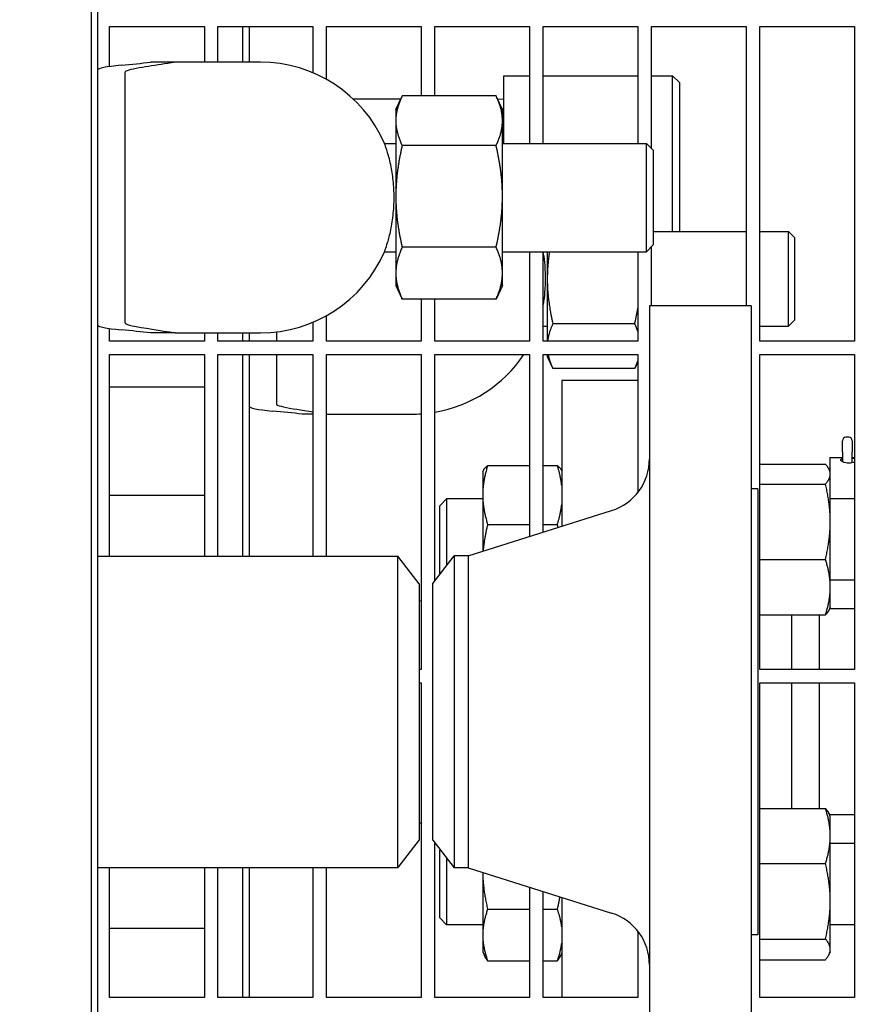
# Model space of a CAD drawing. Header units: inches. Extents: x 24 to 1128, y -74 to 748.
# Tile 534 of 557: x 722 to 730, y 579 to 588. Entities that reach past the tile are written whole.
import ezdxf

# ---------------------------------------------------------------- set-up
doc = ezdxf.new("R2010")
doc.units = ezdxf.units.IN
doc.header["$LTSCALE"] = 32
doc.header["$MEASUREMENT"] = 0
doc.layers.add('Dimension (ANSI)', color=7, linetype='Continuous', lineweight=25)
doc.layers.add('Visible (ANSI)', color=7, linetype='Continuous', lineweight=30)
doc.styles.add('Note Text (ANSI)', font='tahoma.ttf')
doc.dimstyles.new('Architectural (ANSI)', dxfattribs={"dimscale": 32, "dimtxt": 0.125, "dimasz": 0.098425, "dimexe": 0.125, "dimexo": 0.0625, "dimgap": 0.031496, "dimtad": 0, "dimtih": 1, "dimtoh": 1, "dimdec": 4, "dimrnd": 1e-08, "dimzin": 3, "dimdsep": 46, "dimlunit": 4, "dimtxsty": 'Note Text (ANSI)', "dimcen": 0.09, "dimdle": 0.393701, "dimclrd": 256, "dimclre": 256, "dimclrt": 256, "dimadec": 0, "dimazin": 3, "dimtfac": 0.96, "dimtofl": 0, "dimtmove": 0, "dimatfit": 3, "dimfxl": 1, "dimfrac": 2, "dimtolj": 1, "dimtzin": 12, "dimlwd": -1, "dimlwe": -1, "dimarcsym": 0})

# ---------------------------------------------------------------- blocks, each defined once
blk = doc.blocks.new('*D17')
at = {"layer": 'Defpoints', "color": 0, "transparency": 16777216}
for p in [(710.5391, 607.7114), (710.5391, 481.7114), (798.7409, 481.7114)]:
    blk.add_point(p, dxfattribs=at)
at = {"layer": 'Dimension (ANSI)', "transparency": 16777216}
for p, q in [((712.5391, 607.7114), (802.7409, 607.7114)), ((798.7409, 604.5618), (798.7409, 544.8012)), ((798.7409, 484.861), (798.7409, 538.6216)), ((712.5391, 481.7114), (802.7409, 481.7114))]:
    blk.add_line(p, q, dxfattribs=at)
for points in [[(798.216, 604.5618), (799.2658, 604.5618), (798.7409, 607.7114)], [(798.216, 484.861), (799.2658, 484.861), (798.7409, 481.7114)]]:
    blk.add_solid(points, dxfattribs=at)
at = {"layer": 'Dimension (ANSI)', "transparency": 16777216, "insert": (792.0089, 543.7933), "char_height": 4, "attachment_point": 1, "style": 'Note Text (ANSI)'}
blk.add_mtext('\\A1;10\'-6"', dxfattribs=at)

msp = doc.modelspace()

# ---------------------------------------------------------------- linework, layer by layer
at = {"layer": 'Visible (ANSI)'}
for p, q in [((722.5104, 591.52383), (722.5104, 571.52391)), ((722.5729, 571.58641), (722.5729, 591.46133)), ((722.68155, 587.48382), (722.68155, 587.85391)), ((722.68155, 587.85391), (723.55655, 587.85391)), ((723.55655, 587.85391), (723.55655, 587.52391)), ((723.68155, 587.52391), (723.68155, 587.85391)), ((723.68155, 587.85391), (724.55655, 587.85391)), ((723.90832, 587.8539), (723.90832, 587.52389)), ((723.97082, 587.52389), (723.97082, 587.8539)), ((724.55655, 587.85391), (724.55655, 587.42655)), ((724.68155, 587.36572), (724.68155, 587.85391)), ((724.68155, 587.85391), (725.55655, 587.85391)), ((725.55655, 587.85391), (725.55655, 587.21203)), ((725.68155, 587.21203), (725.68155, 587.85391)), ((725.68155, 587.85391), (726.55655, 587.85391)), ((726.55655, 587.85391), (726.55655, 586.77391)), ((726.68155, 586.77391), (726.68155, 587.85391)), ((726.68155, 587.85391), (727.55655, 587.85391)), ((727.55655, 587.85391), (727.55655, 586.77391)), ((727.68155, 586.72776), (727.68155, 587.85391)), ((727.68155, 587.85391), (728.55655, 587.85391)), ((728.55655, 587.85391), (728.55655, 585.27391)), ((728.68155, 584.94766), (728.68155, 587.85391)), ((728.68155, 587.85391), (729.55655, 587.85391)), ((729.55655, 587.85391), (729.55655, 584.94766)), ((723.28596, 587.52391), (723.05965, 587.52391)), ((723.8229, 587.52391), (723.28596, 587.52391)), ((724.0729, 587.52391), (723.8229, 587.52391)), ((722.8229, 587.42686), (722.8229, 587.0869)), ((726.32029, 586.77391), (726.32029, 587.39891)), ((726.32029, 587.39891), (726.55655, 587.39891)), ((726.68155, 587.39891), (727.55655, 587.39891)), ((727.68155, 587.39891), (727.87779, 587.39891)), ((727.87779, 585.96141), (727.87779, 587.39891)), ((727.94029, 587.33641), (727.87779, 587.39891)), ((727.94029, 587.33641), (727.94029, 585.96141)), ((725.3229, 587.08641), (725.37828, 587.20517)), ((726.24829, 587.21203), (725.38151, 587.21203)), ((726.3069, 587.08641), (726.25152, 587.20517)), ((725.3672, 587.18141), (724.93252, 587.18141)), ((726.32029, 587.17978), (726.26266, 587.18129)), ((722.8229, 587.0869), (722.8229, 585.46092)), ((725.3229, 587.08641), (725.3229, 586.9828)), ((726.3069, 586.9828), (726.3069, 587.08641)), ((725.3229, 586.9828), (725.3229, 586.28452)), ((726.3069, 586.28452), (726.3069, 586.9828)), ((725.21854, 586.77391), (725.3229, 586.77391)), ((726.24829, 586.75358), (725.38151, 586.75358)), ((726.3069, 586.77391), (727.6354, 586.77391)), ((727.6354, 585.77391), (727.6354, 586.77391)), ((727.6979, 586.71141), (727.6354, 586.77391)), ((727.6979, 586.71141), (727.6979, 585.83641)), ((725.3229, 586.28452), (725.3229, 585.57563)), ((726.3069, 585.57563), (726.3069, 586.28452)), ((727.6979, 585.96141), (728.55655, 585.96141)), ((728.68155, 585.96141), (728.94652, 585.96141)), ((728.94652, 585.08641), (728.94652, 585.96141)), ((729.00207, 585.90586), (728.94652, 585.96141)), ((727.6979, 585.83641), (727.6354, 585.77391)), ((727.68155, 585.27391), (727.68155, 585.82007)), ((729.00207, 585.90586), (729.00207, 585.14197)), ((725.21854, 585.77391), (725.3229, 585.77391)), ((726.24829, 585.81546), (725.38151, 585.81546)), ((726.3069, 585.77391), (727.6354, 585.77391)), ((726.55655, 585.77391), (726.55655, 584.94766)), ((726.68155, 584.94766), (726.68155, 585.77391)), ((726.72082, 585.77391), (726.72082, 585.52391)), ((727.55655, 585.77391), (727.55655, 584.94766)), ((725.3229, 585.57563), (725.3229, 585.46141)), ((726.3069, 585.46141), (726.3069, 585.57563)), ((722.8229, 585.46092), (722.8229, 585.12096)), ((725.3229, 585.46141), (725.37828, 585.34266)), ((726.3069, 585.46141), (726.25152, 585.34266)), ((726.72082, 585.52391), (726.72082, 584.94766)), ((726.24829, 585.3358), (725.38151, 585.3358)), ((725.55655, 585.3358), (725.55655, 584.94766)), ((725.68155, 584.94766), (725.68155, 585.3358)), ((727.66405, 585.27391), (727.66405, 577.77391)), ((728.60405, 585.27391), (727.66405, 585.27391)), ((728.60405, 585.27391), (728.60405, 577.77391)), ((724.55655, 585.12127), (724.55655, 584.94766)), ((724.68155, 584.94766), (724.68155, 585.18211)), ((727.52796, 585.1088), (726.77269, 585.1088)), ((729.00207, 585.14197), (728.94652, 585.08641)), ((722.68155, 584.94766), (722.68155, 585.06401)), ((723.28596, 585.02391), (723.05965, 585.02391)), ((723.28596, 585.02391), (723.8229, 585.02391)), ((723.55655, 585.02391), (723.55655, 584.94766)), ((723.68155, 584.94766), (723.68155, 585.02391)), ((723.8229, 585.02391), (724.0729, 585.02391)), ((723.90832, 585.02388), (723.90832, 584.94763)), ((723.97082, 584.94766), (723.97082, 585.02391)), ((724.22082, 585.0327), (724.22082, 584.94766)), ((726.68155, 585.08641), (726.72082, 585.08641)), ((728.68155, 585.08641), (728.94652, 585.08641)), ((723.55655, 584.94766), (722.68155, 584.94766)), ((724.55655, 584.94766), (723.68155, 584.94766)), ((725.55655, 584.94766), (724.68155, 584.94766)), ((726.55655, 584.94766), (725.68155, 584.94766)), ((727.55655, 584.94766), (726.68155, 584.94766)), ((729.55655, 584.94766), (728.68155, 584.94766)), ((722.68155, 582.96141), (722.68155, 584.82266)), ((722.68155, 584.82266), (723.55655, 584.82266)), ((723.55655, 584.82266), (723.55655, 582.96141)), ((723.68155, 582.96141), (723.68155, 584.82266)), ((723.68155, 584.82266), (724.55655, 584.82266)), ((723.90832, 584.82264), (723.90832, 582.96139)), ((723.97082, 582.96139), (723.97082, 584.82264)), ((724.22082, 584.82266), (724.22082, 584.71092)), ((724.55655, 584.82266), (724.55655, 582.96141)), ((724.68155, 582.96141), (724.68155, 584.82266)), ((724.68155, 584.82266), (725.55655, 584.82266)), ((725.55655, 584.82266), (725.55655, 581.91641)), ((725.68155, 582.73072), (725.68155, 584.82266)), ((725.68155, 584.82266), (726.55655, 584.82266)), ((726.55655, 584.82266), (726.55655, 583.14313)), ((726.68155, 583.18272), (726.68155, 584.82266)), ((726.68155, 584.82266), (727.55655, 584.82266)), ((726.72082, 584.82266), (726.72082, 584.80491)), ((727.55655, 584.82266), (727.55655, 583.55028)), ((728.68155, 581.91641), (728.68155, 584.82266)), ((728.68155, 584.82266), (729.55655, 584.82266)), ((729.55655, 584.82266), (729.55655, 581.91641)), ((726.72082, 584.80491), (726.77269, 584.69368)), ((727.55655, 584.75501), (727.52796, 584.69368)), ((724.22082, 584.71092), (724.22082, 584.37096)), ((727.52796, 584.69368), (726.77269, 584.69368)), ((726.85405, 584.58391), (726.85405, 583.23736)), ((727.55655, 584.58391), (726.85405, 584.58391)), ((723.55655, 584.52391), (722.68155, 584.52391)), ((724.55655, 584.27391), (724.45757, 584.27391)), ((724.68389, 584.27391), (724.68155, 584.27391)), ((724.68389, 584.27391), (725.22082, 584.27391)), ((725.22082, 584.27391), (725.47082, 584.27391)), ((729.44555, 583.92374), (729.44555, 584.02827)), ((729.50405, 584.05977), (729.47705, 584.05977)), ((729.53555, 584.02827), (729.53555, 583.92374)), ((729.44555, 583.92374), (729.44555, 583.83364)), ((729.53555, 583.8288), (729.53555, 583.92374)), ((729.32905, 583.87145), (729.32905, 583.74848)), ((729.32905, 583.87145), (729.44555, 583.87145)), ((729.53555, 583.87145), (729.55655, 583.87145)), ((729.53555, 583.82373), (729.53555, 583.8288)), ((726.12505, 583.7399), (726.1307, 583.75202)), ((726.12505, 583.7399), (726.12505, 583.52652)), ((726.17014, 583.79806), (726.55655, 583.79806)), ((726.68155, 583.79806), (726.81397, 583.79806)), ((726.85405, 583.75063), (726.8534, 583.75202)), ((728.68155, 583.81096), (729.28797, 583.81096)), ((729.33305, 583.7399), (729.32321, 583.76101)), ((729.33305, 583.71949), (729.33305, 583.7399)), ((729.33305, 583.27999), (729.33305, 583.71949)), ((728.66405, 583.58391), (728.60405, 583.58391)), ((728.66405, 583.58391), (728.66405, 579.46391)), ((728.68155, 583.62802), (729.28797, 583.62802)), ((722.68155, 583.52391), (723.55655, 583.52391)), ((725.72905, 583.4274), (725.79155, 583.4899)), ((725.79155, 583.4899), (725.79155, 582.87407)), ((726.12505, 583.4899), (725.79155, 583.4899)), ((726.12505, 583.52652), (726.12505, 583.00646)), ((729.55655, 583.4899), (729.33305, 583.4899)), ((725.72905, 582.8024), (725.72905, 583.4274)), ((725.99072, 582.96391), (727.31503, 583.38337)), ((729.33305, 582.67541), (729.33305, 583.27999)), ((726.17014, 583.25498), (726.55655, 583.25498)), ((726.68155, 583.25498), (726.81397, 583.25498)), ((722.5729, 582.96141), (725.34262, 582.96141)), ((725.34262, 580.08641), (725.34262, 582.96141)), ((725.53905, 582.70541), (725.34262, 582.96141)), ((725.66405, 582.70791), (725.86049, 582.96391)), ((725.99072, 582.96391), (725.86049, 582.96391)), ((725.86049, 582.96391), (725.86049, 580.08391)), ((725.99072, 582.96391), (725.99072, 580.08391)), ((728.68155, 582.93197), (729.28797, 582.93197)), ((725.72905, 582.8024), (725.7333, 582.79816)), ((729.55655, 582.7399), (729.33305, 582.7399)), ((725.53905, 582.70541), (725.53905, 580.34241)), ((725.66405, 580.33991), (725.66405, 582.70791)), ((729.33305, 582.4899), (729.33305, 582.67541)), ((725.53905, 582.54693), (725.55655, 582.55161)), ((729.33305, 582.4899), (729.32321, 582.4688)), ((729.55655, 582.47391), (729.3256, 582.47391)), ((728.68155, 582.41885), (729.28797, 582.41885)), ((728.97905, 581.91641), (728.97905, 582.41885)), ((729.22905, 582.41885), (729.22905, 581.91641)), ((725.55655, 581.91641), (725.53905, 581.91641)), ((729.55655, 581.91641), (728.68155, 581.91641)), ((725.53905, 581.79141), (725.55655, 581.79141)), ((725.55655, 581.79141), (725.55655, 578.88516)), ((728.68155, 578.88516), (728.68155, 581.79141)), ((728.68155, 581.79141), (729.55655, 581.79141)), ((728.97905, 580.63104), (728.97905, 581.79141)), ((729.22905, 581.79141), (729.22905, 580.63104)), ((729.55655, 581.79141), (729.55655, 578.88516)), ((728.68155, 580.63104), (729.28797, 580.63104)), ((729.33305, 580.55792), (729.32232, 580.58094)), ((729.55655, 580.57391), (729.3256, 580.57391)), ((729.33305, 580.3773), (729.33305, 580.55792)), ((725.53905, 580.5009), (725.55655, 580.49621)), ((729.33305, 579.77449), (729.33305, 580.3773)), ((725.53905, 580.34241), (725.34262, 580.08641)), ((725.66405, 580.33991), (725.86049, 580.08391)), ((725.68155, 578.88516), (725.68155, 580.31711)), ((729.55655, 580.30792), (729.33305, 580.30792)), ((725.72905, 580.24542), (725.7333, 580.24967)), ((725.72905, 579.62042), (725.72905, 580.24542)), ((725.79155, 580.17375), (725.79155, 579.55792)), ((728.68155, 580.12355), (729.28797, 580.12355)), ((722.5729, 580.08641), (725.34262, 580.08641)), ((722.68155, 578.88516), (722.68155, 580.08641)), ((723.55655, 580.08641), (723.55655, 578.88516)), ((723.68155, 578.88516), (723.68155, 580.08641)), ((723.90832, 580.08644), (723.90832, 578.88517)), ((723.97082, 578.88517), (723.97082, 580.08644)), ((724.55655, 580.08641), (724.55655, 578.88516)), ((724.68155, 578.88516), (724.68155, 580.08641)), ((725.99072, 580.08391), (725.86049, 580.08391)), ((725.99072, 580.08391), (727.31503, 579.66446)), ((726.12505, 580.04137), (726.12505, 579.4626)), ((726.55655, 579.9047), (726.55655, 578.88516)), ((726.68155, 578.88516), (726.68155, 579.8651)), ((726.85405, 579.81047), (726.85405, 578.88516)), ((729.33305, 579.33012), (729.33305, 579.77449)), ((726.17014, 579.70025), (726.55655, 579.70025)), ((726.68155, 579.70025), (726.81397, 579.70025)), ((725.72905, 579.62042), (725.79155, 579.55792)), ((726.12505, 579.55792), (725.79155, 579.55792)), ((729.55655, 579.55792), (729.33305, 579.55792)), ((723.55655, 579.52391), (722.68155, 579.52391)), ((726.12505, 579.4626), (726.12505, 579.30792)), ((727.55655, 579.49755), (727.55655, 578.88516)), ((728.66405, 579.46391), (728.60405, 579.46391)), ((728.68155, 579.42544), (729.28797, 579.42544)), ((726.12505, 579.30792), (726.14149, 579.27267)), ((726.85405, 579.2972), (726.84261, 579.27267)), ((729.33305, 579.30792), (729.32232, 579.28491)), ((729.33305, 579.30792), (729.33305, 579.33012)), ((726.17014, 579.22496), (726.55655, 579.22496)), ((726.68155, 579.22496), (726.81397, 579.22496)), ((728.68155, 579.23481), (729.28797, 579.23481)), ((723.55655, 578.88516), (722.68155, 578.88516)), ((724.55655, 578.88516), (723.68155, 578.88516)), ((725.55655, 578.88516), (724.68155, 578.88516)), ((726.55655, 578.88516), (725.68155, 578.88516)), ((727.55655, 578.88516), (726.68155, 578.88516)), ((729.55655, 578.88516), (728.68155, 578.88516))]:
    msp.add_line(p, q, dxfattribs=at)
for centre, radius, start, end in [((724.0729, 586.27391), 1.25, 23.578178, 90), ((724.0729, 586.27391), 1.25, 270, 336.421822), ((725.47082, 585.52391), 1.25, 279.705431, 325.875017), ((725.47082, 585.52391), 1.25, 270, 273.932593), ((729.47705, 584.02827), 0.0315, 90, 180), ((729.50405, 584.02827), 0.0315, 0, 90), ((727.16405, 583.86003), 0.5, 287.574716, 0), ((727.16405, 579.1878), 0.5, 0, 72.425284)]:
    msp.add_arc(centre, radius, start, end, dxfattribs=at)
for centre, major_axis, ratio, start_param, end_param in [((724.5729, 587.45272), (2, 0), 0.0478289, 2.6741063, 3.1415927), ((714.1729, 587.70382), (-9.65, 0), 0.0478289, 2.6741063, 2.7411956), ((724.5729, 585.09511), (-2, 0), 0.0478289, 0, 0.4674864), ((714.1729, 584.84401), (9.65, 0), 0.0478289, 0.400397, 0.4674864), ((725.97082, 584.34511), (-2, 0), 0.0478289, 0, 0.4674864), ((715.57082, 584.09401), (-9.65, 0), 0.0478289, 3.5419897, 3.609079), ((729.50405, 583.8288), (-0.0315, 0), 0.5013855, 2.7858715, 3.1415927)]:
    msp.add_ellipse(centre, major_axis=major_axis, ratio=ratio, start_param=start_param, end_param=end_param, dxfattribs=at)
for points, knots in [([(723.28596, 587.52391), (723.26431, 587.52004), (723.2413, 587.51617), (723.13977, 587.49977), (723.05526, 587.48765), (722.90233, 587.4622), (722.83648, 587.44866), (722.82476, 587.43537)], [17.2488301, 17.2488301, 17.2488301, 17.2488301, 17.8549099, 17.8549099, 19.8305901, 19.8305901, 22.111289, 22.111289, 22.111289, 22.111289]), ([(725.21854, 585.77391), (725.21854, 585.77391), (725.22113, 585.78071), (725.23102, 585.80863), (725.23865, 585.83088), (725.25662, 585.89116), (725.26701, 585.93012), (725.28598, 586.02117), (725.29437, 586.0731), (725.30252, 586.15579), (725.3045, 586.18357), (725.30653, 586.23183), (725.30696, 586.25205), (725.30701, 586.29215), (725.30663, 586.31197), (725.3048, 586.35893), (725.30299, 586.38584), (725.29565, 586.46404), (725.28824, 586.51291), (725.26911, 586.61018), (725.25699, 586.65575), (725.23565, 586.72668), (725.22668, 586.75164), (725.21974, 586.77072), (725.21857, 586.77392), (725.21857, 586.77392)], [-8.0628588, -8.0628588, -8.0628588, -8.0628588, -7.6997036, -7.6997036, -7.3009728, -7.3009728, -6.8679199, -6.8679199, -6.4231307, -6.4231307, -6.2064676, -6.2064676, -6.0521412, -6.0521412, -5.9009195, -5.9009195, -5.6915643, -5.6915643, -5.2782885, -5.2782885, -4.7802616, -4.7802616, -4.2826204, -4.2826204, -4.0319916, -4.0319916, -4.0319916, -4.0319916]), ([(726.68155, 585.26234), (726.68475, 585.28002), (726.68774, 585.29842), (726.69536, 585.35232), (726.69924, 585.389), (726.70319, 585.44912), (726.70417, 585.47171), (726.705, 585.51379), (726.70501, 585.53319), (726.7042, 585.57518), (726.70324, 585.59767), (726.69937, 585.65732), (726.69557, 585.69366), (726.68854, 585.74392), (726.68614, 585.75915), (726.68359, 585.77391)], [-2.720054, -2.720054, -2.720054, -2.720054, -2.5596851, -2.5596851, -2.2651963, -2.2651963, -2.0915924, -2.0915924, -1.9437901, -1.9437901, -1.7709738, -1.7709738, -1.4795789, -1.4795789, -1.3478, -1.3478, -1.3478, -1.3478]), ([(722.82476, 585.11246), (722.83144, 585.10489), (722.85559, 585.09733), (722.98188, 585.06906), (723.15676, 585.04706), (723.28596, 585.02391)], [0.2209506, 0.2209506, 0.2209506, 0.2209506, 1.4278888, 1.4278888, 4.8342922, 4.8342922, 4.8342922, 4.8342922]), ([(724.22268, 584.36246), (724.22936, 584.35489), (724.25351, 584.34733), (724.35135, 584.32543), (724.45558, 584.31038), (724.5565, 584.29478)], [0.2209506, 0.2209506, 0.2209506, 0.2209506, 1.4278857, 1.4278857, 3.7950552, 3.7950552, 3.7950552, 3.7950552]), ([(729.55655, 583.83066), (729.54999, 583.82771), (729.54178, 583.82499), (729.52355, 583.82122), (729.5135, 583.82023), (729.49461, 583.82023), (729.48455, 583.82122), (729.46608, 583.82504), (729.45766, 583.82786), (729.44438, 583.83393), (729.43861, 583.83759), (729.43095, 583.84488), (729.42905, 583.84849), (729.42905, 583.85456), (729.43095, 583.85743), (729.43751, 583.86137), (729.44124, 583.86273), (729.44556, 583.86383)], [0.43371528, 0.43371528, 0.43371528, 0.43371528, 0.50377384, 0.50377384, 0.57574384, 0.57574384, 0.64771383, 0.64771383, 0.71968383, 0.71968383, 0.79164979, 0.79164979, 0.86361576, 0.86361576, 0.93558172, 0.93558172, 0.9869828, 0.9869828, 0.9869828, 0.9869828])]:
    msp.add_open_spline(points, degree=3, knots=knots, dxfattribs=at)
for points in [[(722.82476, 587.43537), (722.82348, 587.43392), (722.8229, 587.43109), (722.8229, 587.42686)], [(722.8229, 585.12096), (722.8229, 585.11675), (722.82348, 585.11391), (722.82476, 585.11246)], [(724.22082, 584.37096), (724.22082, 584.36675), (724.2214, 584.36391), (724.22268, 584.36246)], [(724.68155, 584.27433), (724.68233, 584.27419), (724.68311, 584.27405), (724.68389, 584.27391)], [(729.53555, 583.86752), (729.54346, 583.86698), (729.55067, 583.86618), (729.55655, 583.86511)]]:
    msp.add_open_spline(points, degree=3, dxfattribs=at)
for points, weights in [([(725.38151, 587.21203), (725.3229, 587.08919), (725.3229, 586.9828)], [1, 1.0379548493, 1]), ([(726.3069, 586.9828), (726.3069, 587.08919), (726.24829, 587.21203)], [1, 1.0379548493, 1]), ([(725.3229, 586.9828), (725.3229, 586.87642), (725.38151, 586.75358)], [1, 1.0379548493, 1]), ([(726.24829, 586.75358), (726.3069, 586.87642), (726.3069, 586.9828)], [1, 1.0379548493, 1]), ([(725.38151, 586.75358), (725.3229, 586.50221), (725.3229, 586.28452)], [1, 1.0379548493, 1]), ([(726.3069, 586.28452), (726.3069, 586.50221), (726.24829, 586.75358)], [1, 1.0379548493, 1]), ([(725.3229, 586.28452), (725.3229, 586.06683), (725.38151, 585.81546)], [1, 1.0379548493, 1]), ([(726.24829, 585.81546), (726.3069, 586.06683), (726.3069, 586.28452)], [1, 1.0379548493, 1]), ([(725.38151, 585.81546), (725.3229, 585.68694), (725.3229, 585.57563)], [1, 1.0379548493, 1]), ([(726.3069, 585.57563), (726.3069, 585.68694), (726.24829, 585.81546)], [1, 1.0379548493, 1]), ([(726.74051, 585.77391), (726.72082, 585.64535), (726.72082, 585.52391)], [1.01785503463, 1.02359262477, 1]), ([(725.3229, 585.57563), (725.3229, 585.46432), (725.38151, 585.3358)], [1, 1.0379548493, 1]), ([(726.24829, 585.3358), (726.3069, 585.46432), (726.3069, 585.57563)], [1, 1.0379548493, 1]), ([(726.72082, 585.52391), (726.72082, 585.33126), (726.77269, 585.1088)], [1, 1.0379548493, 1]), ([(725.38151, 585.3358), (725.37987, 585.33924), (725.37828, 585.34266)], [1, 1.00102576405, 1.00199608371]), ([(726.25152, 585.34266), (726.24993, 585.33924), (726.24829, 585.3358)], [1.00199608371, 1.00102576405, 1]), ([(727.52796, 585.1088), (727.54522, 585.18284), (727.55655, 585.25142)], [1, 1.0123208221, 1.0166425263]), ([(726.77269, 585.1088), (726.73258, 585.02278), (726.72361, 584.94766)], [1, 1.02910242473, 1.01357544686]), ([(727.55655, 585.03749), (727.54522, 585.07178), (727.52796, 585.1088)], [1.0166425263, 1.0123208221, 1]), ([(726.72874, 584.82266), (726.74081, 584.76205), (726.77269, 584.69368)], [1.01812736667, 1.02299387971, 1]), ([(727.52796, 584.69368), (727.54522, 584.73071), (727.55655, 584.76499)], [1, 1.0123208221, 1.0166425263]), ([(726.17014, 583.79806), (726.12505, 583.65254), (726.12505, 583.52652)], [1, 1.0379548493, 1]), ([(726.1307, 583.75202), (726.14077, 583.7736), (726.17014, 583.79806)], [1.0174265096, 1.0244025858, 1]), ([(726.81397, 583.79806), (726.84334, 583.7736), (726.8534, 583.75202)], [1, 1.0244025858, 1.0174265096]), ([(726.85405, 583.61401), (726.84428, 583.7002), (726.81397, 583.79806)], [1.01693131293, 1.02520879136, 1]), ([(729.33305, 583.71949), (729.33305, 583.76194), (729.28797, 583.81096)], [1, 1.0379548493, 1]), ([(729.28797, 583.62802), (729.33305, 583.67704), (729.33305, 583.71949)], [1, 1.0379548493, 1]), ([(729.33305, 583.27999), (729.33305, 583.44151), (729.28797, 583.62802)], [1, 1.0379548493, 1]), ([(726.12505, 583.52652), (726.12505, 583.4005), (726.17014, 583.25498)], [1, 1.0379548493, 1]), ([(726.81397, 583.25498), (726.84428, 583.35283), (726.85405, 583.43902)], [1, 1.02520879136, 1.01693131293]), ([(729.28797, 582.93197), (729.33305, 583.11847), (729.33305, 583.27999)], [1, 1.0379548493, 1]), ([(726.17014, 583.25498), (726.13768, 583.12319), (726.12873, 583.00762)], [1, 1.02703796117, 1.01555376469]), ([(726.82069, 583.22679), (726.81747, 583.24074), (726.81397, 583.25498)], [1.00527503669, 1.00285179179, 1]), ([(729.33305, 582.67541), (729.33305, 582.79448), (729.28797, 582.93197)], [1, 1.0379548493, 1]), ([(729.28797, 582.41885), (729.33305, 582.55634), (729.33305, 582.67541)], [1, 1.0379548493, 1]), ([(729.32321, 582.4688), (729.31221, 582.4452), (729.28797, 582.41885)], [1.0189160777, 1.02005640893, 1]), ([(729.28797, 580.63104), (729.31127, 580.60464), (729.32232, 580.58094)], [1, 1.01926212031, 1.0189731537]), ([(729.33305, 580.3773), (729.33305, 580.49506), (729.28797, 580.63104)], [1, 1.0379548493, 1]), ([(729.28797, 580.12355), (729.33305, 580.25953), (729.33305, 580.3773)], [1, 1.0379548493, 1]), ([(729.33305, 579.77449), (729.33305, 579.93649), (729.28797, 580.12355)], [1, 1.0379548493, 1]), ([(726.12512, 580.04135), (726.1267, 579.88302), (726.17014, 579.70025)], [1.00276338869, 1.03651882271, 1]), ([(726.81397, 579.70025), (726.82818, 579.76005), (726.83776, 579.81563)], [1, 1.01166231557, 1.01615771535]), ([(729.28797, 579.42544), (729.33305, 579.6125), (729.33305, 579.77449)], [1, 1.0379548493, 1]), ([(726.17014, 579.70025), (726.12505, 579.5729), (726.12505, 579.4626)], [1, 1.0379548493, 1]), ([(726.85405, 579.53918), (726.84428, 579.61461), (726.81397, 579.70025)], [1.01693131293, 1.02520879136, 1]), ([(726.12505, 579.4626), (726.12505, 579.35231), (726.17014, 579.22496)], [1, 1.0379548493, 1]), ([(726.81397, 579.22496), (726.84428, 579.3106), (726.85405, 579.38603)], [1, 1.02520879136, 1.01693131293]), ([(729.33305, 579.33012), (729.33305, 579.37436), (729.28797, 579.42544)], [1, 1.0379548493, 1]), ([(726.17014, 579.22496), (726.15212, 579.24987), (726.14149, 579.27267)], [1, 1.01482964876, 1.01807087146]), ([(726.84261, 579.27267), (726.83198, 579.24987), (726.81397, 579.22496)], [1.01807087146, 1.01482964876, 1]), ([(729.28797, 579.23481), (729.33305, 579.28589), (729.33305, 579.33012)], [1, 1.0379548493, 1])]:
    msp.add_rational_spline(points, weights, degree=2, dxfattribs=at)

# ---------------------------------------------------------------- dimensions: what is measured, and where the dimension line sits
at = {"layer": 'Dimension (ANSI)'}
dim = msp.add_linear_dim(base=(798.7409, 481.71141), p1=(710.53905, 607.71141), p2=(710.53905, 481.71141), angle=90, dimstyle='Architectural (ANSI)', override={"dimgap": 0.031496, "dimdec": 4, "dimlfac": 1, "dimtol": 0, "dimlim": 0, "dimtp": 0, "dimtm": 0, "dimtdec": 2, "dimatfit": 1}, dxfattribs=at)
dim.commit()
dim.dimension.update_dxf_attribs({"geometry": '*D17', "text_midpoint": (798.7409, 541.71141), "dimtype": 160})

doc.saveas('drawing.dxf')
